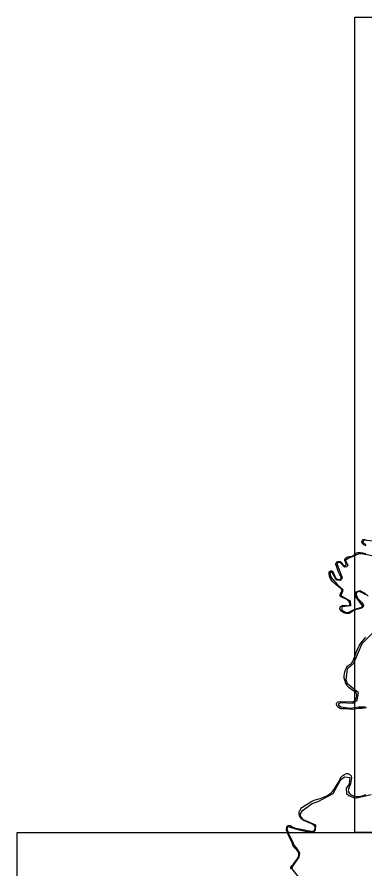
# Model space of a CAD drawing. Extents: x 2104537 to 2336408, y 34176 to 229611.
# Drawn here: x 2123592 to 2135938, y 123300 to 153500 of the extents above; entities that cross this region are included whole.
import ezdxf

# ---------------------------------------------------------------- set-up
doc = ezdxf.new("R2010")
doc.units = 0
for name, color, linetype in [('Exist Boundary Political CountyLine', 7, 'Continuous'), ('Exist Hydrographic River Shore', 7, 'Continuous'), ('Map Preparation Inset Cut Line', 7, 'Continuous')]:
    doc.layers.add(name, color=color, linetype=linetype)

msp = doc.modelspace()

# ---------------------------------------------------------------- linework, layer by layer
at = {"layer": 'Exist Boundary Political CountyLine'}
for points in [[(2135981, 134760), (2135936, 134775), (2135900, 134795), (2135865, 134820), (2135842, 134850), (2135828, 134878), (2135827, 134908), (2135833, 134928), (2135850, 134954), (2135876, 134977), (2135906, 134984), (2135936, 134979), (2135986, 134966)], [(2135404, 134372), (2135452, 134378), (2135511, 134398), (2135560, 134438), (2135603, 134478), (2135642, 134504), (2135681, 134516), (2135734, 134521), (2135778, 134518), (2135866, 134508), (2135971, 134486)], [(2135851, 132710), (2135875, 132673), (2135886, 132650), (2135886, 132618), (2135873, 132589), (2135853, 132569), (2135815, 132545), (2135764, 132529), (2135699, 132514), (2135629, 132494), (2135556, 132469), (2135488, 132424), (2135427, 132383), (2135362, 132359), (2135319, 132353), (2135276, 132359), (2135226, 132366), (2135166, 132396), (2135108, 132436), (2135065, 132486), (2135049, 132519), (2135049, 132549), (2135057, 132577), (2135075, 132600), (2135102, 132620), (2135125, 132635), (2135163, 132642), (2135278, 132635), (2135336, 132630), (2135370, 132637), (2135395, 132663), (2135405, 132698), (2135399, 132736), (2135374, 132773), (2135351, 132799), (2135289, 132848), (2135145, 132921), (2135069, 132959), (2135052, 132979), (2135049, 132995), (2135055, 133020), (2135069, 133050), (2135108, 133115), (2135123, 133143), (2135123, 133185), (2135107, 133224), (2135075, 133258), (2134987, 133312), (2134911, 133374), (2134795, 133477), (2134730, 133560), (2134705, 133621), (2134679, 133684), (2134667, 133767), (2134665, 133809), (2134680, 133842), (2134700, 133860), (2134718, 133865), (2134738, 133865), (2134763, 133864), (2134782, 133849), (2134810, 133807), (2134858, 133702), (2134909, 133608), (2134947, 133571), (2134986, 133558), (2135034, 133560), (2135062, 133571), (2135082, 133588), (2135093, 133616), (2135095, 133641), (2135077, 133679), (2135044, 133724), (2135027, 133769), (2135004, 133827), (2134964, 133930), (2134931, 134036), (2134909, 134098), (2134909, 134124), (2134928, 134154), (2134954, 134184), (2134991, 134201), (2135029, 134205), (2135060, 134199), (2135098, 134166), (2135143, 134101), (2135181, 134066), (2135221, 134051), (2135246, 134059), (2135261, 134073), (2135271, 134094), (2135274, 134121), (2135261, 134157), (2135238, 134199), (2135221, 134237), (2135226, 134264), (2135258, 134317), (2135286, 134345), (2135324, 134362), (2135365, 134370), (2135404, 134372)], [(2135961, 133020), (2135875, 133080), (2135795, 133115), (2135739, 133131), (2135692, 133121), (2135666, 133110), (2135641, 133083), (2135629, 133053), (2135631, 133022), (2135647, 132959), (2135674, 132904), (2135709, 132864), (2135817, 132753), (2135851, 132710)], [(2135991, 129008), (2135830, 128994), (2135694, 128988), (2135506, 128958), (2135364, 128964), (2135241, 128979), (2135173, 128979), (2135083, 128981), (2135054, 128991), (2135004, 129023), (2134956, 129069), (2134939, 129102), (2134931, 129134), (2134931, 129160), (2134942, 129187), (2134966, 129212), (2135004, 129228), (2135087, 129235), (2135269, 129225), (2135382, 129233), (2135453, 129228), (2135518, 129235), (2135556, 129252), (2135591, 129285), (2135619, 129331), (2135637, 129376), (2135646, 129418), (2135646, 129466), (2135633, 129514), (2135608, 129552), (2135565, 129589), (2135437, 129675), (2135367, 129731), (2135312, 129786), (2135289, 129826), (2135264, 129879), (2135231, 129962), (2135205, 130068), (2135201, 130151), (2135208, 130218), (2135219, 130279), (2135239, 130337), (2135281, 130427), (2135317, 130485), (2135364, 130528), (2135432, 130575), (2135468, 130608), (2135505, 130656), (2135545, 130749), (2135589, 130862), (2135631, 130978), (2135699, 131139), (2135735, 131212), (2135770, 131265), (2135850, 131375), (2135969, 131516)], [(2133589, 124723), (2133665, 124713), (2133788, 124690), (2133927, 124654), (2133976, 124647), (2134054, 124633), (2134088, 124635), (2134108, 124640), (2134123, 124654), (2134142, 124675), (2134160, 124709), (2134169, 124742), (2134167, 124774), (2134155, 124815), (2134134, 124840), (2134092, 124874), (2134032, 124906), (2133958, 124937), (2133832, 124989), (2133783, 125012), (2133740, 125035), (2133711, 125055), (2133690, 125079), (2133661, 125105), (2133644, 125130), (2133623, 125163), (2133611, 125200), (2133601, 125241), (2133599, 125278), (2133603, 125318), (2133616, 125356), (2133633, 125384), (2133663, 125431), (2133702, 125473), (2133862, 125586), (2134022, 125680), (2134141, 125735), (2134252, 125772), (2134353, 125798), (2134582, 125890), (2134638, 125923), (2134694, 125964), (2134739, 126002), (2134782, 126044), (2134820, 126088), (2134859, 126146), (2134927, 126259), (2135007, 126387), (2135054, 126490), (2135099, 126558), (2135150, 126614), (2135210, 126654), (2135264, 126675), (2135299, 126682), (2135328, 126680), (2135355, 126674), (2135384, 126660), (2135418, 126639), (2135446, 126600), (2135458, 126536), (2135445, 126461), (2135420, 126322), (2135359, 126141), (2135349, 126105), (2135343, 126078), (2135348, 126051), (2135359, 126017), (2135387, 125973), (2135421, 125938), (2135491, 125899), (2135568, 125879), (2135629, 125871), (2135672, 125874), (2135783, 125881), (2135848, 125897), (2135973, 125942)], [(2133316, 123287), (2133308, 123314), (2133306, 123339), (2133311, 123363), (2133340, 123416), (2133397, 123468), (2133453, 123536), (2133530, 123645), (2133562, 123704), (2133582, 123745), (2133590, 123782), (2133594, 123823), (2133588, 123863), (2133577, 123899), (2133557, 123935), (2133507, 123988), (2133462, 124038), (2133411, 124099), (2133378, 124158), (2133349, 124230), (2133280, 124363), (2133222, 124499), (2133173, 124622), (2133157, 124680), (2133157, 124728), (2133162, 124774), (2133171, 124805), (2133187, 124823), (2133202, 124835), (2133225, 124846), (2133245, 124846), (2133279, 124838), (2133309, 124831), (2133359, 124799), (2133438, 124758), (2133525, 124730), (2133589, 124723)]]:
    msp.add_lwpolyline(points, dxfattribs=at)
at = {"layer": 'Exist Hydrographic River Shore'}
for points in [[(2136217, 134916), (2135893, 134953), (2135860, 134889), (2135967, 134786)], [(2136185, 134395), (2135827, 134470), (2135698, 134455), (2135344, 134305), (2135250, 134238), (2135327, 134058), (2135287, 134011), (2135210, 133994), (2135040, 134178), (2134937, 134124), (2135133, 133617), (2135063, 133523), (2134926, 133533), (2134770, 133810), (2134726, 133830), (2134693, 133777), (2134743, 133630), (2134962, 133376), (2135155, 133209), (2135138, 133139), (2135078, 132999), (2135416, 132805), (2135426, 132628), (2135118, 132595), (2135112, 132474), (2135269, 132391), (2135369, 132398), (2135576, 132511), (2135789, 132565), (2135866, 132621), (2135592, 132979), (2135623, 133126), (2135759, 133166), (2135936, 133079), (2136053, 132969)], [(2135957, 129040), (2135718, 129040), (2135409, 128984), (2135087, 129033), (2135009, 129092), (2135008, 129168), (2135094, 129202), (2135508, 129181), (2135662, 129279), (2135704, 129539), (2135318, 129862), (2135273, 130006), (2135318, 130395), (2135543, 130599), (2135836, 131298), (2136222, 131670)], [(2133770, 122787), (2133338, 123320), (2133384, 123402), (2133605, 123713), (2133624, 123863), (2133585, 123947), (2133514, 124052), (2133422, 124143), (2133400, 124204), (2133221, 124571), (2133179, 124733), (2133212, 124805), (2133471, 124717), (2133916, 124616), (2134118, 124610), (2134183, 124684), (2134199, 124856), (2133752, 125045), (2133659, 125152), (2133642, 125228), (2133717, 125371), (2134066, 125622), (2134283, 125688), (2134807, 125971), (2135087, 126476), (2135220, 126568), (2135398, 126546), (2135373, 126304), (2135272, 126167), (2135281, 125971), (2135364, 125905), (2135589, 125805), (2136157, 125940)]]:
    msp.add_lwpolyline(points, dxfattribs=at)
at = {"layer": 'Map Preparation Inset Cut Line'}
for points in [[(2165966, 124595), (2135584, 124595), (2135584, 153500), (2165966, 153500)], [(2163450, 80447), (2123592, 80447), (2123592, 124595), (2166610, 124595), (2166610, 99632), (2163450, 99632)]]:
    msp.add_lwpolyline(points, close=True, dxfattribs=at)

doc.saveas('drawing.dxf')
